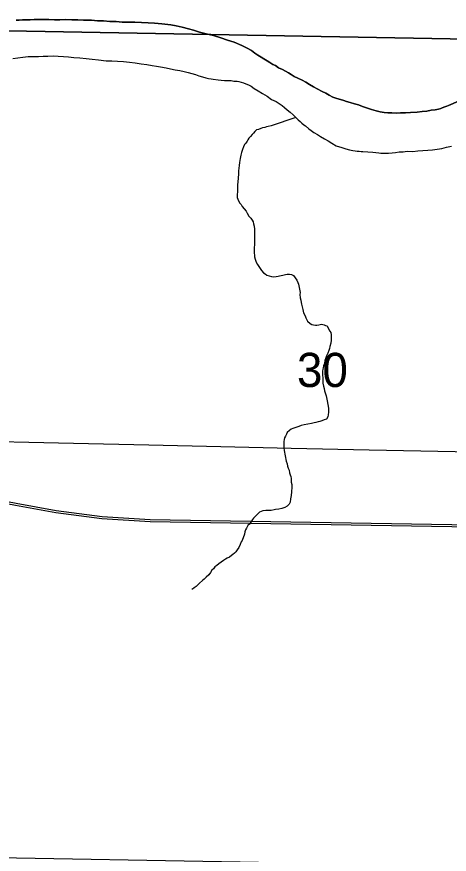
# Model space of a CAD drawing. Extents: x 2.4 to 73.1, y 4.5 to 25.6.
# Drawn here: x 33.601 to 33.865, y 22.114 to 22.627 of the extents above; entities that cross this region are included whole.
import ezdxf

# ---------------------------------------------------------------- set-up
doc = ezdxf.new("R2010")
doc.units = 0
for name, color, linetype in [('GM_X_County_Road', 7, 'Continuous'), ('GM_X_Major_River', 7, 'Continuous'), ('GM_X_Minor_River', 7, 'Continuous'), ('GM_X_Rail_Line', 7, 'Continuous'), ('GM_X_Section', 7, 'Continuous'), ('GM_X_Section_Text', 7, 'Continuous')]:
    doc.layers.add(name, color=color, linetype=linetype)

msp = doc.modelspace()

# ---------------------------------------------------------------- linework, layer by layer
at = {"layer": 'GM_X_County_Road'}
msp.add_lwpolyline([(33.53391, 22.3678), (33.54177, 22.36777), (33.56228, 22.36746), (33.6353, 22.36571), (33.68129, 22.36477), (33.72541, 22.36362), (33.76829, 22.36269), (33.81615, 22.36163), (33.86866, 22.36063), (33.91216, 22.35951), (33.98084, 22.35806), (34.02186, 22.35723), (34.03932, 22.35679)], dxfattribs=at)
at = {"layer": 'GM_X_Major_River'}
for points in [[(33.76487, 22.59345), (33.76299, 22.59445), (33.76055, 22.59546), (33.75887, 22.59683), (33.75719, 22.59763), (33.75532, 22.59882), (33.75363, 22.59981), (33.74802, 22.60318), (33.74615, 22.60456), (33.7441, 22.60613), (33.74148, 22.60753), (33.73829, 22.60913), (33.73359, 22.61115), (33.72945, 22.61239), (33.7253, 22.61383), (33.72097, 22.61527), (33.71644, 22.61633), (33.71229, 22.61739), (33.70871, 22.61862), (33.7055, 22.61946), (33.70172, 22.62032), (33.69814, 22.62117), (33.69473, 22.62182), (33.68924, 22.62234), (33.68488, 22.62284), (33.6809, 22.62313), (33.67691, 22.62323), (33.67274, 22.62352), (33.66856, 22.62344), (33.66496, 22.62353), (33.66135, 22.62381), (33.65756, 22.62391), (33.65358, 22.6242), (33.64997, 22.62429), (33.64618, 22.62458), (33.64143, 22.6247), (33.63783, 22.62479), (33.63422, 22.62489), (33.63042, 22.62498), (33.627, 22.62488), (33.62359, 22.62497), (33.62017, 22.62506), (33.61694, 22.62514), (33.6139, 22.62502), (33.61124, 22.62509), (33.60877, 22.62497), (33.60592, 22.62485), (33.60402, 22.6249), (33.60212, 22.62475), (33.60022, 22.62461)], [(33.60022, 22.62461), (33.60212, 22.62475), (33.60402, 22.6249), (33.60592, 22.62485), (33.60877, 22.62497), (33.61124, 22.62509), (33.6139, 22.62502), (33.61694, 22.62514), (33.62017, 22.62506), (33.62359, 22.62497), (33.627, 22.62488), (33.63042, 22.62498), (33.63422, 22.62489), (33.63783, 22.62479), (33.64143, 22.6247), (33.64618, 22.62458), (33.64997, 22.62429), (33.65358, 22.6242), (33.65756, 22.62391), (33.66135, 22.62381), (33.66496, 22.62353), (33.66856, 22.62344), (33.67274, 22.62352), (33.67691, 22.62323), (33.6809, 22.62313), (33.68488, 22.62284), (33.68924, 22.62234), (33.69473, 22.62182), (33.69814, 22.62117), (33.70172, 22.62032), (33.7055, 22.61946), (33.70871, 22.61862), (33.71229, 22.61739), (33.71644, 22.61633), (33.72097, 22.61527), (33.7253, 22.61383), (33.72945, 22.61239), (33.73359, 22.61115), (33.73829, 22.60913), (33.74148, 22.60753), (33.7441, 22.60613), (33.74615, 22.60456), (33.74802, 22.60318), (33.75363, 22.59981), (33.75532, 22.59882), (33.75719, 22.59763), (33.75887, 22.59683), (33.76055, 22.59546), (33.76299, 22.59445), (33.76487, 22.59345)], [(33.59811, 22.60112), (33.60116, 22.60161), (33.60421, 22.6021), (33.60745, 22.6024), (33.6103, 22.60252), (33.61391, 22.60243), (33.61676, 22.60254), (33.61961, 22.60266), (33.62284, 22.60277), (33.62588, 22.60269), (33.6291, 22.60242), (33.63213, 22.60215), (33.63554, 22.60188), (33.63915, 22.60159), (33.64293, 22.60112), (33.64672, 22.60083), (33.65051, 22.60035), (33.65525, 22.59985), (33.65866, 22.59977), (33.66226, 22.59949), (33.66587, 22.59939), (33.66947, 22.59892), (33.67307, 22.59845), (33.67666, 22.59798), (33.68007, 22.59751), (33.68328, 22.59686), (33.68593, 22.5966), (33.68839, 22.59616), (33.69198, 22.5955), (33.69463, 22.59486), (33.69746, 22.59422), (33.7003, 22.59377), (33.70295, 22.59332), (33.7054, 22.59269), (33.70766, 22.59206), (33.70993, 22.59143), (33.712, 22.59062), (33.71426, 22.58999), (33.71614, 22.58938), (33.71784, 22.58895), (33.71955, 22.58872), (33.72068, 22.5885), (33.72371, 22.58823), (33.7256, 22.58799), (33.72769, 22.58775), (33.72978, 22.5877), (33.73167, 22.58765), (33.73338, 22.58742), (33.73528, 22.58737), (33.73641, 22.58715), (33.73773, 22.58674), (33.73924, 22.58632), (33.74074, 22.58571), (33.74225, 22.5851), (33.74394, 22.5843), (33.7458, 22.58292), (33.74823, 22.58134), (33.75085, 22.57975), (33.75366, 22.57816), (33.75627, 22.5762), (33.75928, 22.57498), (33.76114, 22.5736), (33.76282, 22.57242), (33.76431, 22.57125), (33.76599, 22.56987)], [(33.59811, 22.60112), (33.60116, 22.60161), (33.60421, 22.6021), (33.60745, 22.6024), (33.6103, 22.60252), (33.61391, 22.60243), (33.61676, 22.60254), (33.61961, 22.60266), (33.62284, 22.60277), (33.62588, 22.60269), (33.6291, 22.60242), (33.63213, 22.60215), (33.63554, 22.60188), (33.63915, 22.60159), (33.64293, 22.60112), (33.64672, 22.60083), (33.65051, 22.60035), (33.65525, 22.59985), (33.65866, 22.59977), (33.66226, 22.59949), (33.66587, 22.59939), (33.66947, 22.59892), (33.67307, 22.59845), (33.67666, 22.59798), (33.68007, 22.59751), (33.68328, 22.59686), (33.68593, 22.5966), (33.68839, 22.59616), (33.69198, 22.5955), (33.69463, 22.59486), (33.69746, 22.59422), (33.7003, 22.59377), (33.70295, 22.59332), (33.7054, 22.59269), (33.70766, 22.59206), (33.70993, 22.59143), (33.712, 22.59062), (33.71426, 22.58999), (33.71614, 22.58938), (33.71784, 22.58895), (33.71955, 22.58872), (33.72068, 22.5885), (33.72371, 22.58823), (33.7256, 22.58799), (33.72769, 22.58775), (33.72978, 22.5877), (33.73167, 22.58765), (33.73338, 22.58742), (33.73528, 22.58737), (33.73641, 22.58715), (33.73773, 22.58674), (33.73924, 22.58632), (33.74074, 22.58571), (33.74225, 22.5851), (33.74394, 22.5843), (33.7458, 22.58292), (33.74823, 22.58134), (33.75085, 22.57975), (33.75366, 22.57816), (33.75627, 22.5762), (33.75928, 22.57498), (33.76114, 22.5736), (33.76282, 22.57242), (33.76431, 22.57125), (33.76599, 22.56987)], [(33.87077, 22.57517), (33.86463, 22.57248), (33.86367, 22.57193), (33.86233, 22.57159), (33.86079, 22.57106), (33.85983, 22.57051), (33.85849, 22.57017), (33.8564, 22.56984), (33.85411, 22.56952), (33.85144, 22.56902), (33.84858, 22.56871), (33.84553, 22.56841), (33.84135, 22.56814), (33.83831, 22.56802), (33.83526, 22.56791), (33.8326, 22.56779), (33.82995, 22.56786), (33.82748, 22.56792), (33.8252, 22.56817), (33.82275, 22.56861), (33.82029, 22.56924), (33.81746, 22.57008), (33.81502, 22.5709), (33.812, 22.57174), (33.80955, 22.57275), (33.8071, 22.57338), (33.80446, 22.57421), (33.8022, 22.57483), (33.80051, 22.57545), (33.79862, 22.57607), (33.79636, 22.57669), (33.79391, 22.57752), (33.79166, 22.57871), (33.7896, 22.5799), (33.78735, 22.5811), (33.78435, 22.5827), (33.7821, 22.58389), (33.77967, 22.58528), (33.77742, 22.58667), (33.77517, 22.58787), (33.77255, 22.58907), (33.7703, 22.59027), (33.76843, 22.59146), (33.76674, 22.59245), (33.76487, 22.59345)], [(33.76487, 22.59345), (33.76674, 22.59245), (33.76843, 22.59146), (33.7703, 22.59027), (33.77255, 22.58907), (33.77517, 22.58787), (33.77742, 22.58667), (33.77967, 22.58528), (33.7821, 22.58389), (33.78435, 22.5827), (33.78735, 22.5811), (33.7896, 22.5799), (33.79166, 22.57871), (33.79391, 22.57752), (33.79636, 22.57669), (33.79862, 22.57607), (33.80051, 22.57545), (33.8022, 22.57483), (33.80446, 22.57421), (33.8071, 22.57338), (33.80955, 22.57275), (33.812, 22.57174), (33.81502, 22.5709), (33.81746, 22.57008), (33.82029, 22.56924), (33.82275, 22.56861), (33.8252, 22.56817), (33.82748, 22.56792), (33.82995, 22.56786), (33.8326, 22.56779), (33.83526, 22.56791), (33.83831, 22.56802), (33.84135, 22.56814), (33.84553, 22.56841), (33.84858, 22.56871), (33.85144, 22.56902), (33.85411, 22.56952), (33.8564, 22.56984), (33.85849, 22.57017), (33.85983, 22.57051), (33.86079, 22.57106), (33.86233, 22.57159), (33.86367, 22.57193), (33.86463, 22.57248), (33.87077, 22.57517)], [(33.76599, 22.56987), (33.76785, 22.56831), (33.76952, 22.56674), (33.77119, 22.56518), (33.77267, 22.56363), (33.77397, 22.56264), (33.7749, 22.56167), (33.7762, 22.56069), (33.77713, 22.5599), (33.77918, 22.55814), (33.78067, 22.55715), (33.78235, 22.55597), (33.78441, 22.55459), (33.78628, 22.5534), (33.78871, 22.55201), (33.79096, 22.55081), (33.79321, 22.54943), (33.79582, 22.54765), (33.79941, 22.5468), (33.80186, 22.54598), (33.80412, 22.54535), (33.80601, 22.54492), (33.80752, 22.5447), (33.80885, 22.54447), (33.80999, 22.54444), (33.81112, 22.54422), (33.81226, 22.54419), (33.81833, 22.54385), (33.82022, 22.54361), (33.82192, 22.54338), (33.82325, 22.54334), (33.82477, 22.5433), (33.82629, 22.54327), (33.828, 22.54322), (33.83009, 22.54336), (33.83219, 22.54368), (33.83448, 22.544), (33.83695, 22.54413), (33.83943, 22.54445), (33.84284, 22.54436), (33.84589, 22.54466), (33.84894, 22.54497), (33.85198, 22.54508), (33.85483, 22.54538), (33.85769, 22.54569), (33.86055, 22.54619), (33.86342, 22.54687), (33.86647, 22.54755)], [(33.76599, 22.56987), (33.76785, 22.56831), (33.76952, 22.56674), (33.77119, 22.56518), (33.77267, 22.56363), (33.77397, 22.56264), (33.7749, 22.56167), (33.7762, 22.56069), (33.77713, 22.5599), (33.77918, 22.55814), (33.78067, 22.55715), (33.78235, 22.55597), (33.78441, 22.55459), (33.78628, 22.5534), (33.78871, 22.55201), (33.79096, 22.55081), (33.79321, 22.54943), (33.79582, 22.54765), (33.79941, 22.5468), (33.80186, 22.54598), (33.80412, 22.54535), (33.80601, 22.54492), (33.80752, 22.5447), (33.80885, 22.54447), (33.80999, 22.54444), (33.81112, 22.54422), (33.81226, 22.54419), (33.81833, 22.54385), (33.82022, 22.54361), (33.82192, 22.54338), (33.82325, 22.54334), (33.82477, 22.5433), (33.82629, 22.54327), (33.828, 22.54322), (33.83009, 22.54336), (33.83219, 22.54368), (33.83448, 22.544), (33.83695, 22.54413), (33.83943, 22.54445), (33.84284, 22.54436), (33.84589, 22.54466), (33.84894, 22.54497), (33.85198, 22.54508), (33.85483, 22.54538), (33.85769, 22.54569), (33.86055, 22.54619), (33.86342, 22.54687), (33.86647, 22.54755)]]:
    msp.add_lwpolyline(points, dxfattribs=at)
at = {"layer": 'GM_X_Minor_River'}
for points in [[(33.7712, 22.56517), (33.75606, 22.56006), (33.75433, 22.55954), (33.75338, 22.55937), (33.75223, 22.55902), (33.75089, 22.55867), (33.74975, 22.55832), (33.7484, 22.55779), (33.74725, 22.55744), (33.74609, 22.55652), (33.74531, 22.55559), (33.74452, 22.55466), (33.74355, 22.55354), (33.74257, 22.55243), (33.74198, 22.5515), (33.74138, 22.55056), (33.7406, 22.54944), (33.73981, 22.54851), (33.73921, 22.5472), (33.7386, 22.54551), (33.73798, 22.54362), (33.73756, 22.54211), (33.73713, 22.54004), (33.73688, 22.53757), (33.73664, 22.53568), (33.73641, 22.53417), (33.73618, 22.53246), (33.73613, 22.53057), (33.73582, 22.52545), (33.73559, 22.52412), (33.73557, 22.52318), (33.73555, 22.52223), (33.73552, 22.52128), (33.7355, 22.52033), (33.73547, 22.51938), (33.73545, 22.51824), (33.73542, 22.5171), (33.73539, 22.51615), (33.7361, 22.51405), (33.73702, 22.51269), (33.73775, 22.51173), (33.73848, 22.51057), (33.73959, 22.50921), (33.74088, 22.50766), (33.74142, 22.5065), (33.74252, 22.50477), (33.74381, 22.50341), (33.74454, 22.50225), (33.74509, 22.50128), (33.74543, 22.49995), (33.74578, 22.49861), (33.74592, 22.4967), (33.74606, 22.49461), (33.74601, 22.49272), (33.74598, 22.4912), (33.74593, 22.4893), (33.74588, 22.48721), (33.74583, 22.4855), (33.7458, 22.48417), (33.74577, 22.48304), (33.74575, 22.48209), (33.7459, 22.48075), (33.74588, 22.47981), (33.74642, 22.47846), (33.74694, 22.47655), (33.74785, 22.47501), (33.75023, 22.47134), (33.75152, 22.46998), (33.75246, 22.46938), (33.75358, 22.46859), (33.7549, 22.46818), (33.75641, 22.46776), (33.75773, 22.46754), (33.75925, 22.46769), (33.7604, 22.46804), (33.76135, 22.46821), (33.76231, 22.46837), (33.76326, 22.46854), (33.76498, 22.46906), (33.76594, 22.46923), (33.76746, 22.46919), (33.76859, 22.46897), (33.76972, 22.46837), (33.77082, 22.46701), (33.77192, 22.46547), (33.77246, 22.46412), (33.77281, 22.46298), (33.77317, 22.46202), (33.77333, 22.46106), (33.77349, 22.45992), (33.77366, 22.45897), (33.77382, 22.45801), (33.77379, 22.45668), (33.77393, 22.45478), (33.77428, 22.45325), (33.77443, 22.45192), (33.77478, 22.45077), (33.77512, 22.44924), (33.77546, 22.44753), (33.77598, 22.44561)], [(33.77598, 22.44561), (33.77689, 22.44369), (33.77743, 22.44254), (33.77778, 22.44158), (33.77832, 22.44043), (33.78, 22.43906), (33.78093, 22.43846), (33.78207, 22.43824), (33.7832, 22.43802), (33.78415, 22.438), (33.78529, 22.43816), (33.78701, 22.4385), (33.78852, 22.43808), (33.78946, 22.43786), (33.79041, 22.43746), (33.79131, 22.43573), (33.79204, 22.43438), (33.79258, 22.43342), (33.79293, 22.43208), (33.79288, 22.43018), (33.79285, 22.42885), (33.79261, 22.42696), (33.79199, 22.42489), (33.79177, 22.42375), (33.79136, 22.42243), (33.79075, 22.42074), (33.78995, 22.41924), (33.78954, 22.41792), (33.78893, 22.41642), (33.78869, 22.41453), (33.78808, 22.41302), (33.78787, 22.41189), (33.78784, 22.41094), (33.78762, 22.40981), (33.7876, 22.40867), (33.78757, 22.40772), (33.7877, 22.40525), (33.78767, 22.40411), (33.78782, 22.40239), (33.78816, 22.40068), (33.7885, 22.39915), (33.78884, 22.39781), (33.78919, 22.39647), (33.78972, 22.39475), (33.79023, 22.39265), (33.7904, 22.39169), (33.79091, 22.3894), (33.79123, 22.38711), (33.79121, 22.38598), (33.79117, 22.38465), (33.79094, 22.38313), (33.79072, 22.38181), (33.78993, 22.3805), (33.78859, 22.37997), (33.78724, 22.37943), (33.78591, 22.37909), (33.78495, 22.37873), (33.78342, 22.37839), (33.78247, 22.37822), (33.78074, 22.3777), (33.77864, 22.37737), (33.77636, 22.37705), (33.77445, 22.37653), (33.7731, 22.37599), (33.77176, 22.37546), (33.77061, 22.37511), (33.76946, 22.37476), (33.76831, 22.37422), (33.76734, 22.37348), (33.76598, 22.37219), (33.76558, 22.37125), (33.76497, 22.36994), (33.76438, 22.369), (33.76417, 22.36806), (33.76394, 22.36673), (33.7639, 22.36484), (33.76385, 22.36294), (33.76419, 22.36122), (33.76535, 22.35473), (33.76588, 22.35301), (33.76623, 22.35167), (33.76658, 22.35052), (33.76711, 22.34918), (33.76746, 22.34765), (33.7678, 22.34632), (33.76816, 22.34536), (33.76832, 22.34402), (33.76845, 22.34193), (33.76879, 22.3404), (33.76876, 22.33888), (33.76868, 22.33604), (33.76844, 22.33377), (33.76801, 22.33169), (33.76776, 22.32961), (33.76717, 22.32848), (33.76599, 22.32718), (33.76445, 22.32627), (33.76273, 22.32575), (33.76082, 22.32541), (33.75891, 22.32508), (33.75796, 22.32492)], [(33.75796, 22.32492), (33.75624, 22.32458), (33.7551, 22.32461), (33.75377, 22.32445), (33.75282, 22.32448), (33.75111, 22.32433), (33.749, 22.32344), (33.74744, 22.32196), (33.74646, 22.32084), (33.7453, 22.31992), (33.74471, 22.31899), (33.74371, 22.31731), (33.74312, 22.31637), (33.74195, 22.31526), (33.74116, 22.31376), (33.74056, 22.31264), (33.74015, 22.31151), (33.73992, 22.31), (33.7385, 22.30624), (33.73791, 22.3053), (33.7371, 22.30361), (33.7363, 22.30192), (33.73532, 22.30043), (33.73453, 22.29931), (33.73375, 22.29838), (33.73278, 22.29765), (33.73181, 22.29691), (33.73065, 22.29599), (33.7293, 22.29527), (33.72814, 22.29472), (33.72698, 22.29381), (33.72563, 22.29289), (33.72408, 22.29179), (33.72292, 22.29087), (33.72176, 22.28995), (33.72097, 22.28883), (33.71981, 22.28791), (33.71902, 22.2866), (33.71803, 22.28511), (33.71647, 22.28363), (33.71512, 22.28252), (33.71414, 22.2816), (33.7124, 22.28012), (33.71142, 22.2792), (33.71026, 22.27809), (33.70909, 22.27717), (33.70813, 22.27644), (33.70756, 22.27645)]]:
    msp.add_lwpolyline(points, dxfattribs=at)
at = {"layer": 'GM_X_Rail_Line'}
for points in [[(32.73645, 22.61193), (33.12493, 22.48054), (33.46002, 22.36848), (33.53437, 22.34358), (33.5691, 22.33375), (33.59988, 22.32785), (33.62445, 22.32326), (33.65262, 22.31965), (33.6821, 22.31769), (34.03881, 22.31179), (34.37193, 22.30622), (34.42761, 22.30589), (34.46888, 22.30458), (34.50754, 22.3072), (34.56158, 22.31015), (34.62578, 22.31539), (34.67295, 22.31965), (34.92476, 22.34017)], [(32.73685, 22.61311), (33.12533, 22.48172), (33.46041, 22.36966), (33.53474, 22.34476), (33.56938, 22.33496), (33.60012, 22.32907), (33.62465, 22.32449), (33.65274, 22.32089), (33.68215, 22.31893), (34.03883, 22.31303), (34.37194, 22.30746), (34.42764, 22.30713), (34.46886, 22.30582), (34.50746, 22.30844), (34.5615, 22.31139), (34.62568, 22.31663), (34.67285, 22.32089), (34.92723, 22.34151)]]:
    msp.add_lwpolyline(points, dxfattribs=at)
at = {"layer": 'GM_X_Section'}
for points in [[(34.05792, 23.10535), (34.04577, 22.61006), (33.53887, 22.61906), (33.5389, 22.62058), (33.54562, 23.11902)], [(33.53887, 22.61906), (34.04577, 22.61006), (34.0332, 22.10399), (33.5318, 22.11286), (33.53166, 22.11533)]]:
    msp.add_lwpolyline(points, close=True, dxfattribs=at)

# ---------------------------------------------------------------- texts
at = {"layer": 'GM_X_Section_Text'}
msp.add_text('30', height=0.020928, rotation=0, dxfattribs=at).set_placement((33.77194, 22.40011))

doc.saveas('drawing.dxf')
